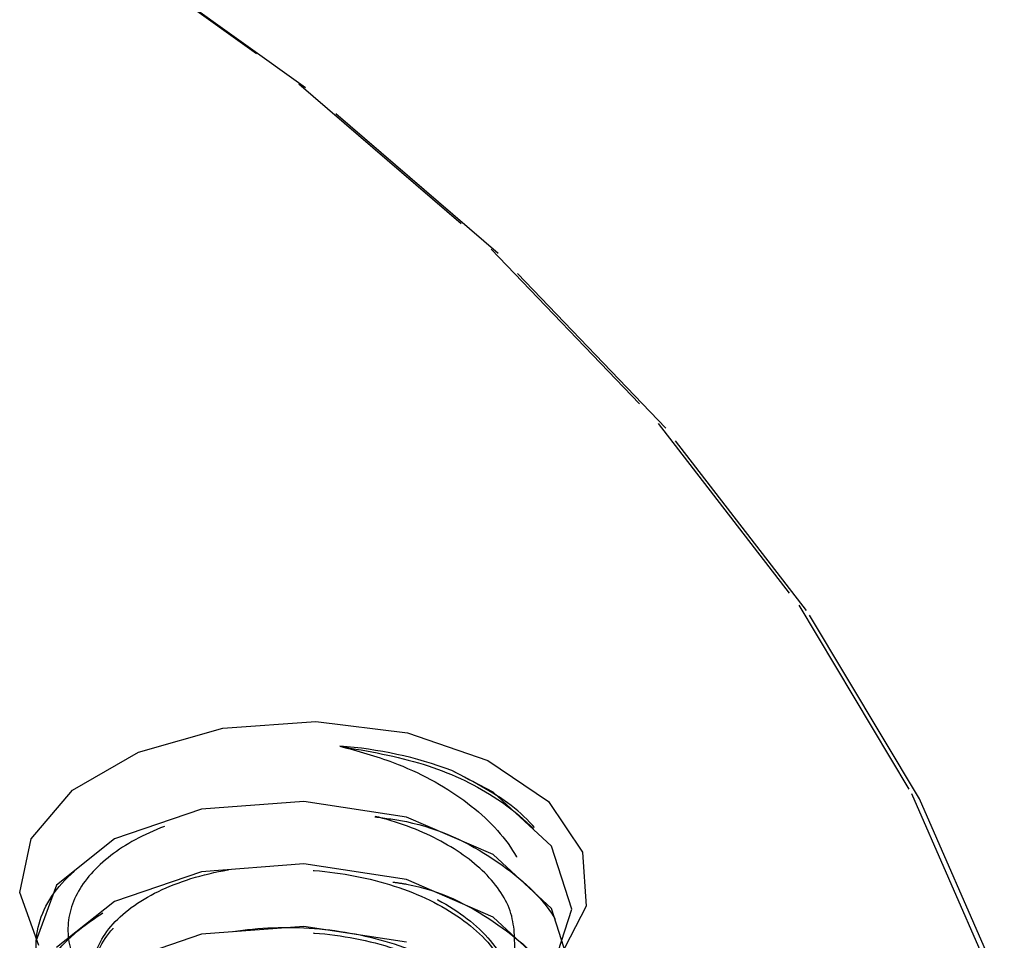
# Model space of a CAD drawing. Header units: inches. Extents: x 1907 to 2452, y -210 to -54.
# Tile 302 of 656: x 1999.521 to 1999.98, y -194.007 to -193.577. Entities that reach past the tile are written whole.
import ezdxf

# ---------------------------------------------------------------- set-up
doc = ezdxf.new("R2010")
doc.units = ezdxf.units.IN
doc.header["$LTSCALE"] = 0.5
doc.header["$MEASUREMENT"] = 0
doc.linetypes.add('HIDDEN', pattern=[0.225, 0.15, -0.075])
doc.layers.add('SID-M-H', color=4, linetype='HIDDEN')

msp = doc.modelspace()

# ---------------------------------------------------------------- linework, layer by layer
at = {"layer": 'SID-M-H'}
for p, q in [((1999.54996, -193.53484), (1999.65092, -193.60724)), ((1999.65406, -193.60909), (1999.55289, -193.53654)), ((1999.65092, -193.60724), (1999.74072, -193.68438)), ((1999.74406, -193.68639), (1999.65406, -193.60909)), ((1999.74072, -193.68438), (1999.81871, -193.76569)), ((1999.82221, -193.76787), (1999.74406, -193.68639)), ((1999.81871, -193.76569), (1999.8843, -193.85057)), ((1999.88793, -193.85293), (1999.82221, -193.76787)), ((1999.8843, -193.85057), (1999.93701, -193.93839)), ((1999.94075, -193.94093), (1999.88793, -193.85293)), ((1999.61546, -193.90795), (1999.65884, -193.90482)), ((1999.65884, -193.90482), (1999.70163, -193.91)), ((1999.57618, -193.91903), (1999.61546, -193.90795)), ((1999.70163, -193.91), (1999.73919, -193.92292)), ((1999.54526, -193.93688), (1999.57618, -193.91903)), ((1999.73919, -193.92292), (1999.76745, -193.94218)), ((1999.74174, -193.9377), (1999.7224, -193.92766)), ((1999.52606, -193.95955), (1999.54526, -193.93688)), ((1999.76884, -193.96293), (1999.74174, -193.9377)), ((1999.93701, -193.93839), (1999.97644, -194.0285)), ((1999.98026, -194.03123), (1999.94075, -193.94093)), ((1999.60552, -193.94575), (1999.56496, -193.95957)), ((1999.65335, -193.94208), (1999.60552, -193.94575)), ((1999.70119, -193.94939), (1999.65335, -193.94208)), ((1999.76745, -193.94218), (1999.78334, -193.9657)), ((1999.74174, -193.96686), (1999.70119, -193.94939)), ((1999.52065, -193.9846), (1999.52606, -193.95955)), ((1999.56496, -193.95957), (1999.53787, -193.98115)), ((1999.77835, -193.99237), (1999.76884, -193.96293)), ((1999.76884, -193.99209), (1999.74174, -193.96686)), ((1999.78334, -193.9657), (1999.78514, -193.99091)), ((1999.65335, -193.97124), (1999.60552, -193.97491)), ((1999.70119, -193.97855), (1999.65335, -193.97124)), ((1999.60552, -193.97491), (1999.56496, -193.98873)), ((1999.74174, -193.99602), (1999.70119, -193.97855)), ((1999.53787, -193.98115), (1999.52835, -194.00695)), ((1999.52963, -194.0093), (1999.52065, -193.9846)), ((1999.56496, -193.98873), (1999.53787, -194.01032)), ((1999.77835, -194.02153), (1999.76884, -193.99209)), ((1999.76884, -194.0218), (1999.77835, -193.99237)), ((1999.78514, -193.99091), (1999.77267, -194.0151)), ((1999.76884, -194.02125), (1999.74174, -193.99602)), ((1999.65335, -194.0004), (1999.60552, -194.00407)), ((1999.70119, -194.00772), (1999.65335, -194.0004)), ((1999.60552, -194.00407), (1999.56496, -194.01789))]:
    msp.add_line(p, q, dxfattribs=at)
msp.add_arc((1999.65667, -194.10424), 0.18842, 69.5829, 85.9001, dxfattribs=at)
for points, knots in [([(1999.67014, -193.9163), (1999.68348, -193.91862), (1999.70999, -193.92323), (1999.7456, -193.94009), (1999.77186, -193.96431), (1999.7816, -193.9945), (1999.77184, -194.02465), (1999.74404, -194.05049), (1999.70243, -194.06836), (1999.65335, -194.07582), (1999.60427, -194.07201), (1999.56266, -194.05779), (1999.53486, -194.03557), (1999.52512, -194.00912), (1999.53479, -193.98239), (1999.56294, -193.96101), (1999.59176, -193.94866), (1999.61018, -193.94748), (1999.61253, -193.94734)], [0, 0, 0, 0, 0.056376, 0.112129, 0.179665, 0.247201, 0.314737, 0.382273, 0.449809, 0.517345, 0.584881, 0.652417, 0.719953, 0.787489, 0.855025, 0.922561, 0.990097, 1, 1, 1, 1]), ([(1999.67014, -193.9163), (1999.67857, -193.91862), (1999.70002, -193.92453), (1999.72959, -193.94071), (1999.7527, -193.96375), (1999.7616, -193.98997), (1999.75813, -194.01563), (1999.74518, -194.03046), (1999.73883, -194.03773)], [0, 0, 0, 0, 0.1203432, 0.3061237, 0.4921721, 0.6665137, 0.8364612, 1, 1, 1, 1]), ([(1999.7517, -194.01331), (1999.75176, -194.00653), (1999.7519, -193.99292), (1999.73802, -193.97371), (1999.71513, -193.9581), (1999.68469, -193.94736), (1999.6501, -193.94301), (1999.61499, -193.94536), (1999.58338, -193.95422), (1999.55885, -193.96884), (1999.54424, -193.98729), (1999.54162, -194.0078), (1999.55128, -194.02776), (1999.57257, -194.04495), (1999.60337, -194.05727), (1999.64034, -194.06309), (1999.67965, -194.06154), (1999.7168, -194.05249), (1999.74758, -194.03674), (1999.76855, -194.01573), (1999.77706, -193.99166), (1999.77179, -193.96711), (1999.75387, -193.94417), (1999.73287, -193.93315), (1999.7224, -193.92766)], [0, 0, 0, 0, 0.040729, 0.081682, 0.122879, 0.164575, 0.206941, 0.24938, 0.292909, 0.336418, 0.380784, 0.425469, 0.470566, 0.516418, 0.562265, 0.609279, 0.656278, 0.704048, 0.752221, 0.800728, 0.850067, 0.899374, 0.949827, 1, 1, 1, 1]), ([(1999.68643, -193.94926), (1999.69142, -193.9499), (1999.71254, -193.95261), (1999.74385, -193.96814), (1999.7719, -193.99337), (1999.78159, -194.02369), (1999.77185, -194.0538), (1999.74404, -194.07966), (1999.70243, -194.09753), (1999.65335, -194.10499), (1999.60427, -194.10117), (1999.56266, -194.08695), (1999.53485, -194.06473), (1999.52512, -194.03829), (1999.53477, -194.01152), (1999.563, -193.99027), (1999.59045, -193.97809), (1999.60738, -193.97689), (1999.60832, -193.97682)], [0, 0, 0, 0, 0.021467, 0.09107, 0.160674, 0.230278, 0.299882, 0.369486, 0.43909, 0.508694, 0.578298, 0.647901, 0.717505, 0.787109, 0.856713, 0.926317, 0.995921, 1, 1, 1, 1]), ([(1999.60832, -194.06836), (1999.59963, -194.06598), (1999.57966, -194.0605), (1999.56005, -194.04403), (1999.55217, -194.02369), (1999.55991, -194.00312), (1999.58183, -193.98601), (1999.61465, -193.97518), (1999.65335, -193.97255), (1999.69206, -193.97882), (1999.72488, -193.9933), (1999.74679, -194.01406), (1999.75453, -194.03827), (1999.74669, -194.06228), (1999.72629, -194.08267), (1999.70523, -194.09064), (1999.69548, -194.09433)], [0, 0, 0, 0, 0.05659, 0.129937, 0.203285, 0.276632, 0.349979, 0.423326, 0.496674, 0.570021, 0.643368, 0.716715, 0.790062, 0.86341, 0.936757, 1, 1, 1, 1]), ([(1999.73883, -194.03773), (1999.73392, -194.04228), (1999.72174, -194.05356), (1999.69193, -194.06633), (1999.65339, -194.07264), (1999.61464, -194.07), (1999.58183, -194.05917), (1999.5599, -194.04205), (1999.5522, -194.02153), (1999.5599, -194.00101), (1999.58183, -193.98388), (1999.61464, -193.97305), (1999.65335, -193.97043), (1999.69206, -193.97669), (1999.72487, -193.99118), (1999.7468, -194.01194), (1999.7545, -194.03611), (1999.7468, -194.06028), (1999.72487, -194.08104), (1999.69206, -194.09552), (1999.65335, -194.10179), (1999.61464, -194.09917), (1999.58183, -194.08833), (1999.5599, -194.07121), (1999.5522, -194.05069), (1999.5599, -194.03017), (1999.58183, -194.01305), (1999.61465, -194.00221), (1999.65335, -193.99959), (1999.69207, -194.00586), (1999.72483, -194.02032), (1999.74697, -194.04118), (1999.75386, -194.06498), (1999.74919, -194.09054), (1999.7168, -194.10571), (1999.72175, -194.12704), (1999.72413, -194.1373)], [0, 0, 0, 0, 0.020069, 0.049831, 0.079593, 0.109356, 0.139118, 0.16888, 0.198642, 0.228404, 0.258166, 0.287929, 0.317691, 0.347453, 0.377215, 0.406977, 0.436739, 0.466502, 0.496264, 0.526026, 0.555788, 0.58555, 0.615312, 0.645075, 0.674837, 0.704599, 0.734361, 0.764123, 0.793885, 0.823648, 0.85341, 0.883172, 0.912934, 0.942696, 0.972458, 1, 1, 1, 1]), ([(1999.69477, -193.9797), (1999.69693, -193.98), (1999.71513, -193.98256), (1999.74375, -193.99747), (1999.77192, -194.02248), (1999.78159, -194.05286), (1999.77185, -194.08296), (1999.74404, -194.10882), (1999.70243, -194.12669), (1999.65335, -194.13415), (1999.60427, -194.13033), (1999.56266, -194.11611), (1999.53485, -194.09389), (1999.52512, -194.06745), (1999.53477, -194.04069), (1999.563, -194.01943), (1999.59045, -194.00725), (1999.60738, -194.00605), (1999.60832, -194.00598)], [0, 0, 0, 0, 0.009448, 0.079907, 0.150366, 0.220824, 0.291283, 0.361742, 0.432201, 0.502659, 0.573118, 0.643577, 0.714036, 0.784494, 0.854953, 0.925412, 0.995871, 1, 1, 1, 1]), ([(1999.60832, -194.09752), (1999.59963, -194.09514), (1999.57966, -194.08967), (1999.56005, -194.07319), (1999.55217, -194.05286), (1999.55991, -194.03228), (1999.58183, -194.01518), (1999.61465, -194.00434), (1999.65335, -194.00172), (1999.69206, -194.00798), (1999.72488, -194.02247), (1999.74679, -194.04322), (1999.75453, -194.06743), (1999.74669, -194.09144), (1999.72629, -194.11183), (1999.70523, -194.1198), (1999.69548, -194.12349)], [0, 0, 0, 0, 0.05659, 0.129937, 0.203285, 0.276632, 0.349979, 0.423326, 0.496674, 0.570021, 0.643368, 0.716715, 0.790062, 0.86341, 0.936757, 1, 1, 1, 1])]:
    msp.add_open_spline(points, degree=3, knots=knots, dxfattribs=at)

doc.saveas('drawing.dxf')
